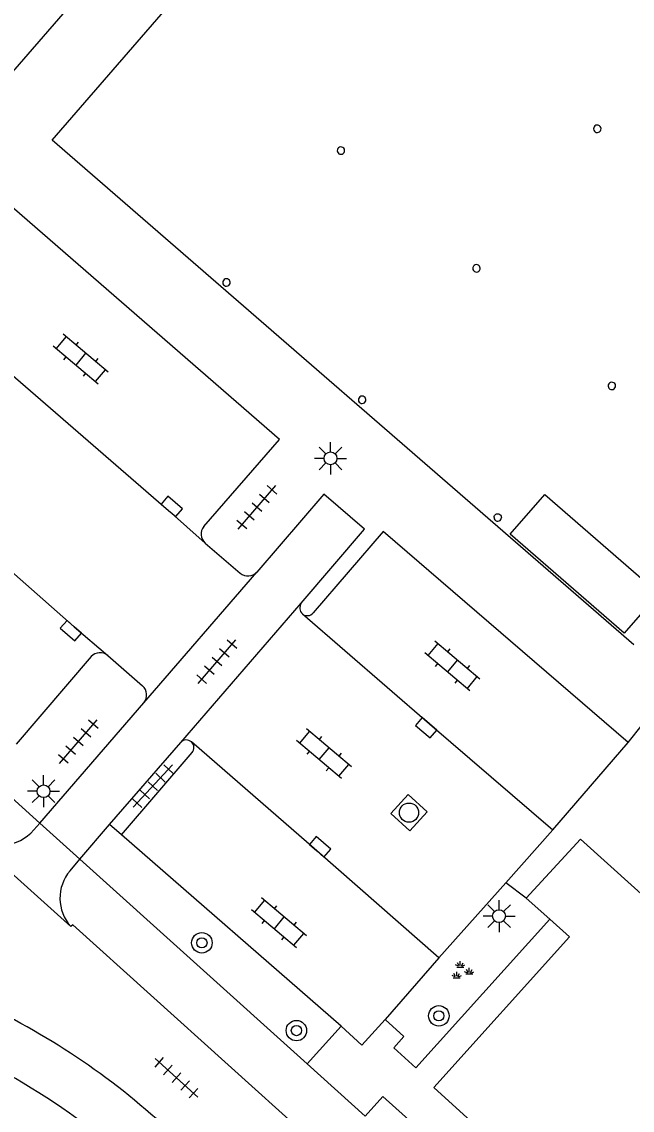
# Model space of a CAD drawing. Extents: x 128000 to 131008, y 398996 to 402500.
# Drawn here: x 128851.08 to 128874.89, y 399682.77 to 399725.24 of the extents above; entities that cross this region are included whole.
import ezdxf

# ---------------------------------------------------------------- set-up
doc = ezdxf.new("R2010")
doc.units = 0
for name, color, linetype in [('gg-afsc-hekwerk', 7, 'Continuous'), ('gg-bbg-bijgebouw onder overbouw', 7, 'Continuous'), ('gg-bbg-hoofdgebouw', 7, 'Continuous'), ('gg-bbg-pand overbouw', 7, 'Continuous'), ('gg-bbg-pilaar onder overbouw', 7, 'Continuous'), ('gg-knt-verharding', 7, 'Continuous'), ('gg-knt-verharding nz', 7, 'Continuous'), ('gt-grn-weggrens', 7, 'Continuous'), ('gt-symb-boom', 7, 'Continuous'), ('gt-symb-groenvak', 7, 'Continuous'), ('gt-symb-klinker verharding', 7, 'Continuous'), ('gt-symb-kolk', 7, 'Continuous'), ('gt-symb-lichtmast', 7, 'Continuous'), ('gt-symb-rioolschacht', 7, 'Continuous'), ('gt-symb-tegel verharding', 7, 'Continuous')]:
    doc.layers.add(name, color=color, linetype=linetype)

# ---------------------------------------------------------------- blocks, each defined once
blk = doc.blocks.new('gt0-BOOM')
at = {"layer": 'gt-symb-boom'}
for radius in [0.4, 0.2]:
    blk.add_circle((0, 0), radius, dxfattribs=at)
blk = doc.blocks.new('gt0-GRVAK')
at = {"layer": 'gt-symb-groenvak'}
for p, q in [((-0.11, 0.189), (-0.228, 0.24)), ((-0.182, 0.153), (0.088, 0.153)), ((-0.091, 0.211), (-0.156, 0.322)), ((-0.047, 0.214), (-0.047, 0.393)), ((-0.004, 0.211), (0.061, 0.322)), ((0.015, 0.189), (0.133, 0.24)), ((0.262, -0.052), (0.197, 0.059)), ((0.305, -0.049), (0.305, 0.13)), ((0.349, -0.052), (0.414, 0.059)), ((-0.245, -0.228), (-0.363, -0.177)), ((-0.318, -0.264), (-0.047, -0.264)), ((-0.226, -0.206), (-0.291, -0.095)), ((-0.183, -0.203), (-0.183, -0.024)), ((-0.139, -0.206), (-0.074, -0.095)), ((-0.12, -0.228), (-0.002, -0.177)), ((0.243, -0.074), (0.125, -0.023)), ((0.17, -0.11), (0.441, -0.11)), ((0.368, -0.074), (0.486, -0.023))]:
    blk.add_line(p, q, dxfattribs=at)
blk = doc.blocks.new('gt0-LMAST')
at = {"layer": 'gt-symb-lichtmast'}
for p, q in [((-0.182, 0.173), (-0.447, 0.438)), ((-0.005, 0.246), (-0.005, 0.621)), ((0.172, 0.173), (0.437, 0.438)), ((-0.255, -0.004), (-0.63, -0.004)), ((-0.182, -0.181), (-0.447, -0.446)), ((-0.005, -0.254), (-0.005, -0.629)), ((0.437, -0.446), (0.172, -0.181)), ((0.245, -0.004), (0.62, -0.004))]:
    blk.add_line(p, q, dxfattribs=at)
blk.add_circle((-0.005, -0.004), 0.25, dxfattribs=at)
blk = doc.blocks.new('gt0-RS')
at = {"layer": 'gt-symb-rioolschacht'}
blk.add_lwpolyline([(-0.5, -0.5), (0.5, -0.5), (0.5, 0.5), (-0.5, 0.5)], close=True, dxfattribs=at)
blk.add_circle((0, 0), 0.375, dxfattribs=at)
blk = doc.blocks.new('gt0-KL1')
at = {"layer": 'gt-symb-klinker verharding'}
for p, q in [((-0.5, 0.3), (-0.5, 0.45)), ((0.5, 0.3), (0.5, 0.45)), ((-1.15, 0.3), (1.15, 0.3)), ((-1, -0.3), (-1, 0.3)), ((0, -0.3), (0, 0.3)), ((1, -0.3), (1, 0.3)), ((-1.15, -0.3), (1.15, -0.3)), ((-0.5, -0.45), (-0.5, -0.3)), ((0.5, -0.45), (0.5, -0.3))]:
    blk.add_line(p, q, dxfattribs=at)
blk = doc.blocks.new('gt0-KOLK')
at = {"layer": 'gt-symb-kolk'}
blk.add_lwpolyline([(0, 0), (0.375, 0), (0.375, 0.4), (-0.375, 0.4), (-0.375, 0), (0, 0)], dxfattribs=at)
blk = doc.blocks.new('gt0-TEG1')
at = {"layer": 'gt-symb-tegel verharding'}
for p, q in [((-1.125, 0), (1.125, 0)), ((-0.9, -0.25), (-0.9, 0.25)), ((-0.45, -0.25), (-0.45, 0.25)), ((0, -0.25), (0, 0.25)), ((0.45, -0.25), (0.45, 0.25)), ((0.9, -0.25), (0.9, 0.25))]:
    blk.add_line(p, q, dxfattribs=at)

msp = doc.modelspace()

# ---------------------------------------------------------------- linework, layer by layer
at = {"layer": 'gg-afsc-hekwerk'}
for p, q in [((128849.774, 399695.788), (128851.784, 399693.977)), ((128851.784, 399693.977), (128853.348, 399692.567)), ((128853.348, 399692.567), (128862.213, 399684.579)), ((128862.213, 399684.579), (128864.475, 399682.54))]:
    msp.add_line(p, q, dxfattribs=at)
at = {"layer": 'gg-bbg-bijgebouw onder overbouw'}
msp.add_lwpolyline([(128875.933, 399702.937), (128874.582, 399701.383), (128870.133, 399705.242), (128871.483, 399706.798), (128875.933, 399702.937)], dxfattribs=at)
at = {"layer": 'gg-bbg-hoofdgebouw'}
msp.add_line((128870.76, 399691.051), (128871.677, 399690.231), dxfattribs=at)
for points in [[(128876.96, 399689.663), (128872.87, 399693.341), (128870.76, 399691.051)], [(128871.677, 399690.231), (128872.45, 399689.541), (128867.15, 399683.661), (128874.035, 399677.409)]]:
    msp.add_lwpolyline(points, dxfattribs=at)
at = {"layer": 'gg-bbg-pand overbouw'}
msp.add_lwpolyline([(128874.962, 399700.932), (128852.263, 399720.612), (128880.326, 399752.981)], dxfattribs=at)
at = {"layer": 'gg-bbg-pilaar onder overbouw'}
for points in [[(128873.644, 399721.152), (128873.611, 399721.182), (128873.569, 399721.201), (128873.524, 399721.206), (128873.48, 399721.197), (128873.44, 399721.174), (128873.41, 399721.141), (128873.391, 399721.099), (128873.386, 399721.054), (128873.395, 399721.01), (128873.418, 399720.97), (128873.451, 399720.94), (128873.493, 399720.921), (128873.538, 399720.916), (128873.582, 399720.925), (128873.622, 399720.948), (128873.652, 399720.981), (128873.671, 399721.023), (128873.676, 399721.068), (128873.667, 399721.112), (128873.644, 399721.152)], [(128863.644, 399720.301), (128863.611, 399720.331), (128863.569, 399720.35), (128863.524, 399720.355), (128863.48, 399720.346), (128863.44, 399720.323), (128863.41, 399720.29), (128863.391, 399720.248), (128863.386, 399720.203), (128863.395, 399720.159), (128863.418, 399720.119), (128863.451, 399720.089), (128863.493, 399720.07), (128863.538, 399720.065), (128863.582, 399720.074), (128863.622, 399720.097), (128863.652, 399720.13), (128863.671, 399720.172), (128863.676, 399720.217), (128863.667, 399720.261), (128863.644, 399720.301)], [(128868.931, 399715.708), (128868.898, 399715.738), (128868.856, 399715.757), (128868.811, 399715.762), (128868.767, 399715.753), (128868.727, 399715.73), (128868.697, 399715.697), (128868.678, 399715.655), (128868.673, 399715.61), (128868.682, 399715.566), (128868.705, 399715.526), (128868.738, 399715.496), (128868.78, 399715.477), (128868.825, 399715.472), (128868.869, 399715.481), (128868.909, 399715.504), (128868.939, 399715.537), (128868.958, 399715.579), (128868.963, 399715.624), (128868.954, 399715.668), (128868.931, 399715.708)], [(128859.179, 399715.157), (128859.146, 399715.187), (128859.104, 399715.206), (128859.059, 399715.211), (128859.015, 399715.202), (128858.975, 399715.179), (128858.945, 399715.146), (128858.926, 399715.104), (128858.921, 399715.059), (128858.93, 399715.015), (128858.953, 399714.975), (128858.986, 399714.945), (128859.028, 399714.926), (128859.073, 399714.921), (128859.117, 399714.93), (128859.157, 399714.953), (128859.187, 399714.986), (128859.206, 399715.028), (128859.211, 399715.073), (128859.202, 399715.117), (128859.179, 399715.157)], [(128874.213, 399711.12), (128874.18, 399711.15), (128874.138, 399711.169), (128874.093, 399711.174), (128874.049, 399711.165), (128874.009, 399711.142), (128873.979, 399711.109), (128873.96, 399711.067), (128873.955, 399711.022), (128873.964, 399710.978), (128873.987, 399710.938), (128874.02, 399710.908), (128874.062, 399710.889), (128874.107, 399710.884), (128874.151, 399710.893), (128874.191, 399710.916), (128874.221, 399710.949), (128874.24, 399710.991), (128874.245, 399711.036), (128874.236, 399711.08), (128874.213, 399711.12)], [(128864.47, 399710.579), (128864.437, 399710.609), (128864.395, 399710.628), (128864.35, 399710.633), (128864.306, 399710.624), (128864.266, 399710.601), (128864.236, 399710.568), (128864.217, 399710.526), (128864.212, 399710.481), (128864.221, 399710.437), (128864.244, 399710.397), (128864.277, 399710.367), (128864.319, 399710.348), (128864.364, 399710.343), (128864.408, 399710.352), (128864.448, 399710.375), (128864.478, 399710.408), (128864.497, 399710.45), (128864.502, 399710.495), (128864.493, 399710.539), (128864.47, 399710.579)], [(128869.502, 399705.897), (128869.506, 399705.935), (128869.525, 399705.977), (128869.54, 399705.993), (128869.575, 399706.021), (128869.595, 399706.033), (128869.639, 399706.042), (128869.684, 399706.037), (128869.726, 399706.018), (128869.759, 399705.988), (128869.782, 399705.948), (128869.79, 399705.899)], [(128869.502, 399705.897), (128869.505, 399705.868), (128869.51, 399705.846), (128869.533, 399705.806), (128869.566, 399705.776), (128869.608, 399705.757), (128869.653, 399705.752), (128869.697, 399705.761), (128869.737, 399705.784), (128869.767, 399705.817), (128869.786, 399705.859), (128869.79, 399705.899)]]:
    msp.add_lwpolyline(points, dxfattribs=at)
at = {"layer": 'gg-knt-verharding'}
for p, q in [((128858.177, 399705.547), (128861.128, 399708.942)), ((128865.181, 399705.35), (128862.447, 399702.177)), ((128874.738, 399697.115), (128865.181, 399705.35)), ((128858.236, 399704.9), (128859.606, 399703.728)), ((128855.846, 399698.672), (128860.25, 399703.769)), ((128857.279, 399697.121), (128861.981, 399702.55)), ((128853.792, 399700.473), (128850.856, 399697.058)), ((128854.434, 399700.517), (128855.786, 399699.326)), ((128851.784, 399693.977), (128855.846, 399698.672)), ((128854.505, 399693.914), (128857.279, 399697.121)), ((128871.802, 399693.707), (128874.738, 399697.115)), ((128854.971, 399693.511), (128857.724, 399696.724)), ((128851.556, 399693.71), (128851.784, 399693.977)), ((128853.348, 399692.567), (128854.505, 399693.914)), ((128854.971, 399693.511), (128854.505, 399693.914)), ((128871.802, 399693.707), (128869.969, 399691.649)), ((128863.536, 399686.047), (128854.971, 399693.511)), ((128852.963, 399692.117), (128853.348, 399692.567)), ((128869.969, 399691.649), (128867.353, 399688.713)), ((128870.76, 399691.051), (128869.969, 399691.649)), ((128853.07, 399690.007), (128852.99, 399689.936)), ((128853.07, 399690.007), (128897.381, 399650.093)), ((128867.353, 399688.713), (128865.259, 399686.31)), ((128862.213, 399684.579), (128863.536, 399686.047))]:
    msp.add_line(p, q, dxfattribs=at)
for points in [[(128873.012, 399749.046), (128872.635, 399748.594), (128865.403, 399740.282), (128856.277, 399729.693), (128846.181, 399718.068)], [(128861.128, 399708.942), (128850.187, 399718.451), (128847.236, 399715.056)], [(128861.981, 399702.55), (128864.454, 399705.435), (128862.86, 399706.805), (128860.25, 399703.769)], [(128865.259, 399686.31), (128865.987, 399685.652), (128865.588, 399685.203), (128866.45, 399684.426), (128871.677, 399690.231)], [(128863.536, 399686.047), (128864.342, 399685.309), (128865.259, 399686.31)], [(128873.276, 399676.574), (128872.562, 399675.746), (128871.749, 399676.612), (128872.227, 399676.97), (128865.163, 399683.304), (128864.475, 399682.54)]]:
    msp.add_lwpolyline(points, dxfattribs=at)
for centre, radius, start, end in [((128858.564, 399705.256), 0.484, 143.0503, 227.3705), ((128859.907, 399704.077), 0.461, 229.1817, 318.1039), ((128862.257, 399702.369), 0.33, 146.7019, 225.6165), ((128862.214, 399702.366), 0.3, 231.036, 320.897), ((128854.136, 399700.152), 0.471, 50.7843, 137.0571), ((128855.487, 399698.969), 0.466, 320.439, 50.0446), ((128857.501, 399696.92), 0.299, 47.8383, 137.846), ((128857.502, 399696.922), 0.297, 318.2928, 47.7327), ((128850.18, 399694.927), 1.837, 235.6116, 318.5098), ((128854.232, 399691.042), 1.663, 139.7314, 221.6872), ((128837.476, 399661.262), 28.353, 46.6001, 64.8386), ((128836.255, 399658.882), 29.046, 45.0383, 67.6569)]:
    msp.add_arc(centre, radius, start, end, dxfattribs=at)
at = {"layer": 'gg-knt-verharding nz'}
for points in [[(128846.611, 399715.005), (128856.801, 399706.175), (128858.236, 399704.9)], [(128844.691, 399709.067), (128853.13, 399701.634), (128854.434, 399700.517)], [(128862.026, 399702.133), (128866.984, 399697.842), (128871.802, 399693.707)], [(128867.353, 399688.713), (128862.587, 399692.898), (128857.702, 399697.142)]]:
    msp.add_lwpolyline(points, dxfattribs=at)
at = {"layer": 'gt-grn-weggrens'}
for p, q in [((128874.738, 399697.115), (128876.613, 399699.499)), ((128849.142, 399693.411), (128852.99, 399689.936))]:
    msp.add_line(p, q, dxfattribs=at)

# ---------------------------------------------------------------- block references
at = {"layer": 'gt-symb-boom'}
for p in [(128858.107, 399689.303), (128867.35, 399686.454), (128861.794, 399685.879)]:
    msp.add_blockref('gt0-BOOM', p, dxfattribs=at)
at = {"layer": 'gt-symb-groenvak'}
msp.add_blockref('gt0-GRVAK', (128868.232, 399688.2), dxfattribs=at)
at = {"layer": 'gt-symb-klinker verharding'}
for p, rotation in [((128853.377, 399712.074), 139.90831919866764), ((128867.878, 399700.103), 139.908319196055), ((128862.868, 399696.68), 139.90831919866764), ((128861.114, 399690.083), 139.90831919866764)]:
    msp.add_blockref('gt0-KL1', p, dxfattribs=dict(at, rotation=rotation))
at = {"layer": 'gt-symb-kolk'}
for p, rotation in [((128856.801, 399706.175), -40.90572608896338), ((128853.13, 399701.634), 138.6546461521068), ((128866.984, 399697.842), 139.1375935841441), ((128862.587, 399692.898), -41.30991847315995)]:
    msp.add_blockref('gt0-KOLK', p, dxfattribs=dict(at, rotation=rotation))
at = {"layer": 'gt-symb-lichtmast'}
for p in [(128863.13, 399708.208), (128851.935, 399695.221), (128869.704, 399690.348)]:
    msp.add_blockref('gt0-LMAST', p, dxfattribs=at)
at = {"layer": 'gt-symb-rioolschacht', "rotation": -132.68995777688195}
msp.add_blockref('gt0-RS', (128866.186, 399694.383), dxfattribs=at)
at = {"layer": 'gt-symb-tegel verharding'}
for p, rotation in [((128860.254, 399706.295), 49.09427391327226), ((128858.693, 399700.27), 49.09427391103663), ((128853.286, 399697.15), 49.09427391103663), ((128856.191, 399695.417), -132.8129637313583), ((128857.116, 399684.04), -42.04255015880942)]:
    msp.add_blockref('gt0-TEG1', p, dxfattribs=dict(at, rotation=rotation))

doc.saveas('drawing.dxf')
